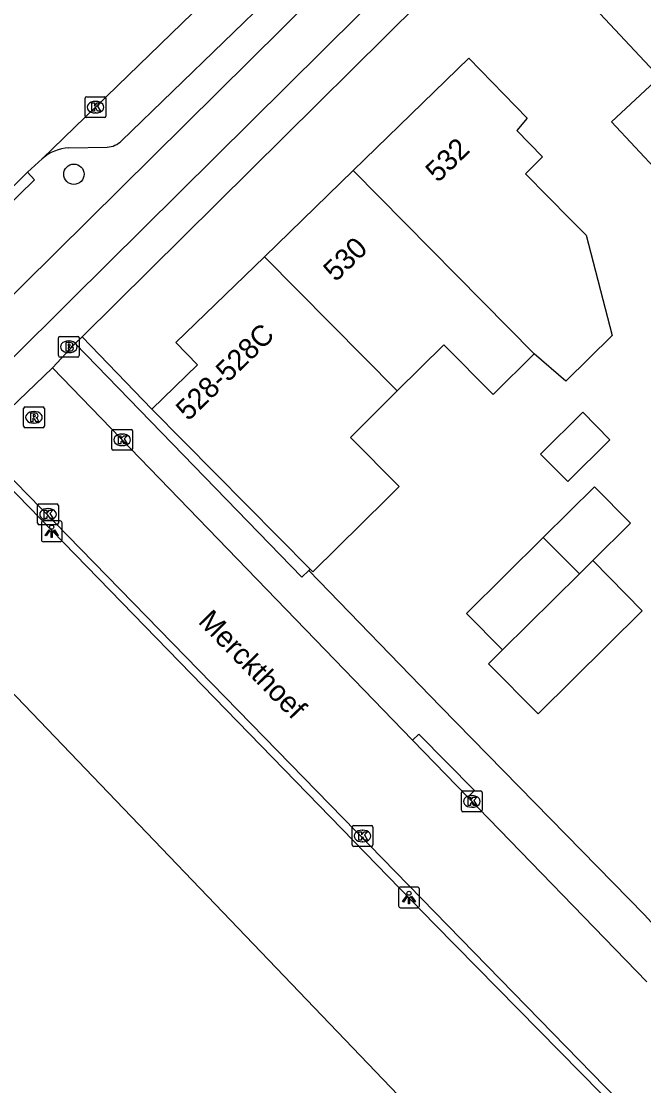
# Model space of a CAD drawing. Extents: x 162880 to 165536, y 384011 to 385179.
# Drawn here: x 163964.3 to 163994.3, y 384189.9 to 384241.1 of the extents above; entities that cross this region are included whole.
import ezdxf

# ---------------------------------------------------------------- set-up
doc = ezdxf.new("R2010")
doc.units = 0
for name, color, linetype in [('IMGEO_Boom', 7, 'Continuous'), ('IMGEO_Brandkraan', 7, 'Continuous'), ('IMGEO_Fietspad_open', 7, 'Continuous'), ('IMGEO_Groenvoorziening', 7, 'Continuous'), ('IMGEO_Kolk', 7, 'Continuous'), ('IMGEO_Lichtpunt', 7, 'Continuous'), ('IMGEO_Openbare_ruimte_label', 7, 'Continuous'), ('IMGEO_Pand', 7, 'Continuous'), ('IMGEO_Pand_nummerreeks', 7, 'Continuous'), ('IMGEO_Parkeervlak_open', 7, 'Continuous'), ('IMGEO_Rijbaan_lokaal_gesloten', 7, 'Continuous'), ('IMGEO_Rijbaan_lokaal_open', 7, 'Continuous'), ('IMGEO_Rioolput', 7, 'Continuous'), ('IMGEO_Voetpad_open', 7, 'Continuous')]:
    doc.layers.add(name, color=color, linetype=linetype)

msp = doc.modelspace()

# ---------------------------------------------------------------- linework, layer by layer
at = {"layer": 'IMGEO_Boom'}
msp.add_circle((163966.878, 384233.731), 0.489, dxfattribs=at)
at = {"layer": 'IMGEO_Brandkraan'}
for p, q in [((163966.208, 384225.933), (163967.06, 384225.933)), ((163966.133, 384225.007), (163966.133, 384225.859)), ((163966.621, 384225.713), (163966.646, 384225.713)), ((163967.134, 384225.859), (163967.134, 384225.007)), ((163967.06, 384224.933), (163966.208, 384224.933)), ((163966.644, 384225.153), (163966.619, 384225.153))]:
    msp.add_line(p, q, dxfattribs=at)
for points in [[(163966.208, 384225.933), (163967.06, 384225.933)], [(163966.133, 384225.007), (163966.133, 384225.859)], [(163966.481, 384225.633), (163966.481, 384225.233), (163966.694, 384225.233)], [(163966.712, 384225.633), (163966.481, 384225.633)], [(163966.66, 384225.552), (163966.606, 384225.552), (163966.606, 384225.476)], [(163966.606, 384225.476), (163966.659, 384225.476)], [(163966.668, 384225.4), (163966.606, 384225.4), (163966.606, 384225.319)], [(163967.134, 384225.859), (163967.134, 384225.007)], [(163967.06, 384224.933), (163966.208, 384224.933)], [(163966.606, 384225.319), (163966.668, 384225.319)]]:
    msp.add_lwpolyline(points, dxfattribs=at)
for centre, radius, start, end in [((163966.21, 384225.857), 0.0765, 91.552, 178.448), ((163966.21, 384225.857), 0.0765, 91.552, 178.448), ((163967.058, 384225.857), 0.0765, 1.552, 88.448), ((163967.058, 384225.857), 0.0765, 1.552, 88.448), ((163966.661, 384225.514), 0.0379, 267.8285, 90.9355), ((163966.669, 384225.359), 0.0404, 269.8759, 90.5077), ((163966.716, 384225.488), 0.145, 59.4692, 91.5367), ((163966.741, 384225.535), 0.0922, 285.5137, 58.1501), ((163966.746, 384225.343), 0.105, 301.3115, 78.989), ((163966.21, 384225.009), 0.0765, 181.552, 268.448), ((163966.21, 384225.009), 0.0765, 181.552, 268.448), ((163966.7, 384225.484), 0.251, 268.6676, 293.5347), ((163967.058, 384225.009), 0.0765, 271.552, 358.448), ((163967.058, 384225.009), 0.0765, 271.552, 358.448)]:
    msp.add_arc(centre, radius, start, end, dxfattribs=at)
for centre, major_axis, ratio, start_param, end_param in [((163966.62, 384225.433), (-0.387, 0.002), 0.722429, 4.712389, 7.853982), ((163966.645, 384225.433), (-0.39, 0.002), 0.717154, 1.570796, 4.712389)]:
    msp.add_ellipse(centre, major_axis=major_axis, ratio=ratio, start_param=start_param, end_param=end_param, dxfattribs=at)
at = {"layer": 'IMGEO_Fietspad_open'}
for points in [[(164056.261, 384318.565), (164052.162, 384314.789), (164006.668, 384270.584), (164000.239, 384263.885), (164000, 384263.648), (163990.948, 384254.661), (163986.238, 384250), (163945.765, 384209.948), (163927.179, 384191.226)], [(163960.692, 384221.686), (163966.751, 384227.692), (163989.256, 384250), (163992.452, 384253.182), (164000, 384260.664), (164001.789, 384262.437), (164008.279, 384269.229), (164053.426, 384313.105), (164057.135, 384316.464)]]:
    msp.add_lwpolyline(points, dxfattribs=at)
at = {"layer": 'IMGEO_Groenvoorziening'}
for points in [[(163967.269, 384225.92), (163970.63, 384222.438)], [(163991.655, 384179.863), (163957.137, 384215.862)], [(163978.245, 384214.739), (163978.172, 384214.67)]]:
    msp.add_lwpolyline(points, dxfattribs=at)
at = {"layer": 'IMGEO_Kolk'}
for p, q in [((163967.418, 384236.531), (163967.418, 384237.383)), ((163967.493, 384237.457), (163968.345, 384237.457)), ((163967.906, 384237.237), (163967.931, 384237.237)), ((163968.419, 384237.383), (163968.419, 384236.531)), ((163967.929, 384236.677), (163967.904, 384236.677)), ((163968.345, 384236.457), (163967.493, 384236.457)), ((163968.697, 384220.533), (163968.697, 384221.385)), ((163968.772, 384221.459), (163969.624, 384221.459)), ((163969.698, 384221.385), (163969.698, 384220.533)), ((163969.185, 384221.239), (163969.21, 384221.239)), ((163969.624, 384220.459), (163968.772, 384220.459)), ((163969.208, 384220.679), (163969.183, 384220.679)), ((163965.132, 384216.949), (163965.132, 384217.801)), ((163965.207, 384217.875), (163966.059, 384217.875)), ((163966.133, 384217.801), (163966.133, 384216.949)), ((163965.62, 384217.655), (163965.645, 384217.655)), ((163966.059, 384216.875), (163965.207, 384216.875)), ((163965.643, 384217.095), (163965.618, 384217.095)), ((163985.514, 384203.147), (163985.514, 384203.999)), ((163985.589, 384204.073), (163986.441, 384204.073)), ((163986.515, 384203.999), (163986.515, 384203.147)), ((163986.002, 384203.853), (163986.027, 384203.853)), ((163986.441, 384203.073), (163985.589, 384203.073)), ((163986.025, 384203.293), (163986, 384203.293)), ((163980.26, 384201.482), (163980.26, 384202.334)), ((163980.335, 384202.408), (163981.187, 384202.408)), ((163981.261, 384202.334), (163981.261, 384201.482)), ((163980.748, 384202.188), (163980.773, 384202.188)), ((163981.187, 384201.408), (163980.335, 384201.408)), ((163980.771, 384201.628), (163980.746, 384201.628))]:
    msp.add_line(p, q, dxfattribs=at)
for points in [[(163967.418, 384236.531), (163967.418, 384237.383)], [(163967.493, 384237.457), (163968.345, 384237.457)], [(163967.739, 384237.157), (163967.862, 384237.157), (163967.862, 384237.006), (163967.992, 384237.157), (163968.156, 384237.157), (163968.01, 384237.006), (163968.163, 384236.757), (163968.011, 384236.757), (163967.926, 384236.921), (163967.862, 384236.854), (163967.862, 384236.757), (163967.739, 384236.757), (163967.739, 384237.157)], [(163968.419, 384237.383), (163968.419, 384236.531)], [(163968.345, 384236.457), (163967.493, 384236.457)], [(163968.697, 384220.533), (163968.697, 384221.385)], [(163968.772, 384221.459), (163969.624, 384221.459)], [(163969.698, 384221.385), (163969.698, 384220.533)], [(163969.018, 384221.159), (163969.141, 384221.159), (163969.141, 384221.008), (163969.271, 384221.159), (163969.435, 384221.159), (163969.289, 384221.008), (163969.442, 384220.759), (163969.29, 384220.759), (163969.205, 384220.923), (163969.141, 384220.856), (163969.141, 384220.759), (163969.018, 384220.759), (163969.018, 384221.159)], [(163969.624, 384220.459), (163968.772, 384220.459)], [(163965.132, 384216.949), (163965.132, 384217.801)], [(163965.207, 384217.875), (163966.059, 384217.875)], [(163966.133, 384217.801), (163966.133, 384216.949)], [(163965.453, 384217.575), (163965.576, 384217.575), (163965.576, 384217.424), (163965.706, 384217.575), (163965.87, 384217.575), (163965.724, 384217.424), (163965.877, 384217.175), (163965.725, 384217.175), (163965.64, 384217.339), (163965.576, 384217.272), (163965.576, 384217.175), (163965.453, 384217.175), (163965.453, 384217.575)], [(163966.059, 384216.875), (163965.207, 384216.875)], [(163985.514, 384203.147), (163985.514, 384203.999)], [(163985.589, 384204.073), (163986.441, 384204.073)], [(163986.515, 384203.999), (163986.515, 384203.147)], [(163985.835, 384203.773), (163985.958, 384203.773), (163985.958, 384203.622), (163986.088, 384203.773), (163986.252, 384203.773), (163986.106, 384203.622), (163986.259, 384203.373), (163986.107, 384203.373), (163986.022, 384203.537), (163985.958, 384203.47), (163985.958, 384203.373), (163985.835, 384203.373), (163985.835, 384203.773)], [(163986.441, 384203.073), (163985.589, 384203.073)], [(163980.26, 384201.482), (163980.26, 384202.334)], [(163980.335, 384202.408), (163981.187, 384202.408)], [(163981.261, 384202.334), (163981.261, 384201.482)], [(163980.581, 384202.108), (163980.704, 384202.108), (163980.704, 384201.957), (163980.834, 384202.108), (163980.998, 384202.108), (163980.852, 384201.957), (163981.005, 384201.708), (163980.853, 384201.708), (163980.768, 384201.872), (163980.704, 384201.805), (163980.704, 384201.708), (163980.581, 384201.708), (163980.581, 384202.108)], [(163981.187, 384201.408), (163980.335, 384201.408)]]:
    msp.add_lwpolyline(points, dxfattribs=at)
for centre, start, end in [((163967.495, 384237.381), 91.552, 178.448), ((163967.495, 384237.381), 91.552, 178.448), ((163968.343, 384237.381), 1.552, 88.448), ((163968.343, 384237.381), 1.552, 88.448), ((163967.495, 384236.533), 181.552, 268.448), ((163967.495, 384236.533), 181.552, 268.448), ((163968.343, 384236.533), 271.552, 358.448), ((163968.343, 384236.533), 271.552, 358.448), ((163968.774, 384221.383), 91.552, 178.448), ((163968.774, 384221.383), 91.552, 178.448), ((163969.622, 384221.383), 1.552, 88.448), ((163969.622, 384221.383), 1.552, 88.448), ((163968.774, 384220.535), 181.552, 268.448), ((163968.774, 384220.535), 181.552, 268.448), ((163969.622, 384220.535), 271.552, 358.448), ((163969.622, 384220.535), 271.552, 358.448), ((163965.209, 384217.799), 91.552, 178.448), ((163965.209, 384217.799), 91.552, 178.448), ((163966.057, 384217.799), 1.552, 88.448), ((163966.057, 384217.799), 1.552, 88.448), ((163965.209, 384216.951), 181.552, 268.448), ((163965.209, 384216.951), 181.552, 268.448), ((163966.057, 384216.951), 271.552, 358.448), ((163966.057, 384216.951), 271.552, 358.448), ((163985.591, 384203.997), 91.552, 178.448), ((163985.591, 384203.997), 91.552, 178.448), ((163986.439, 384203.997), 1.552, 88.448), ((163986.439, 384203.997), 1.552, 88.448), ((163985.591, 384203.149), 181.552, 268.448), ((163985.591, 384203.149), 181.552, 268.448), ((163986.439, 384203.149), 271.552, 358.448), ((163986.439, 384203.149), 271.552, 358.448), ((163980.337, 384202.332), 91.552, 178.448), ((163980.337, 384202.332), 91.552, 178.448), ((163981.185, 384202.332), 1.552, 88.448), ((163981.185, 384202.332), 1.552, 88.448), ((163980.337, 384201.484), 181.552, 268.448), ((163980.337, 384201.484), 181.552, 268.448), ((163981.185, 384201.484), 271.552, 358.448), ((163981.185, 384201.484), 271.552, 358.448)]:
    msp.add_arc(centre, 0.0765, start, end, dxfattribs=at)
for centre, major_axis, ratio, start_param, end_param in [((163967.905, 384236.957), (-0.387, 0.002), 0.722429, 4.712389, 7.853982), ((163967.93, 384236.957), (-0.39, 0.002), 0.717154, 1.570796, 4.712389), ((163969.184, 384220.959), (-0.387, 0.002), 0.722429, 4.712389, 7.853982), ((163969.209, 384220.959), (-0.39, 0.002), 0.717154, 1.570796, 4.712389), ((163965.619, 384217.375), (-0.387, 0.002), 0.722429, 4.712389, 7.853982), ((163965.644, 384217.375), (-0.39, 0.002), 0.717154, 1.570796, 4.712389), ((163986.001, 384203.573), (-0.387, 0.002), 0.722429, 4.712389, 7.853982), ((163986.026, 384203.573), (-0.39, 0.002), 0.717154, 1.570796, 4.712389), ((163980.747, 384201.908), (-0.387, 0.002), 0.722429, 4.712389, 7.853982), ((163980.772, 384201.908), (-0.39, 0.002), 0.717154, 1.570796, 4.712389)]:
    msp.add_ellipse(centre, major_axis=major_axis, ratio=ratio, start_param=start_param, end_param=end_param, dxfattribs=at)
at = {"layer": 'IMGEO_Lichtpunt'}
for p, q in [((163965.312, 384216.964), (163965.312, 384216.157)), ((163965.312, 384216.964), (163965.312, 384216.157)), ((163966.214, 384217.059), (163965.406, 384217.059)), ((163966.214, 384217.059), (163965.406, 384217.059)), ((163966.308, 384216.157), (163966.308, 384216.964)), ((163966.308, 384216.157), (163966.308, 384216.964)), ((163965.406, 384216.063), (163966.214, 384216.063)), ((163965.406, 384216.063), (163966.214, 384216.063)), ((163982.497, 384199.357), (163982.497, 384198.55)), ((163982.497, 384199.357), (163982.497, 384198.55)), ((163983.399, 384199.452), (163982.591, 384199.452)), ((163983.399, 384199.452), (163982.591, 384199.452)), ((163983.493, 384198.55), (163983.493, 384199.357)), ((163983.493, 384198.55), (163983.493, 384199.357)), ((163982.591, 384198.456), (163983.399, 384198.456)), ((163982.591, 384198.456), (163983.399, 384198.456))]:
    msp.add_line(p, q, dxfattribs=at)
for points in [[(163965.686, 384216.628), (163965.725, 384216.6), (163965.537, 384216.338), (163965.499, 384216.365), (163965.686, 384216.628)], [(163965.788, 384216.58), (163965.835, 384216.58), (163965.835, 384216.258), (163965.788, 384216.258), (163965.788, 384216.58)], [(163965.898, 384216.6), (163965.936, 384216.627), (163966.123, 384216.365), (163966.084, 384216.337), (163965.898, 384216.6)], [(163982.871, 384199.021), (163982.91, 384198.993), (163982.722, 384198.731), (163982.684, 384198.758), (163982.871, 384199.021)], [(163982.973, 384198.973), (163983.02, 384198.973), (163983.02, 384198.651), (163982.973, 384198.651), (163982.973, 384198.973)], [(163983.083, 384198.993), (163983.121, 384199.02), (163983.308, 384198.758), (163983.269, 384198.73), (163983.083, 384198.993)]]:
    msp.add_lwpolyline(points, dxfattribs=at)
for centre in [(163965.811, 384216.762), (163982.996, 384199.155)]:
    msp.add_circle(centre, 0.0994, dxfattribs=at)
for centre, start, end in [((163965.406, 384216.964), 90, 180), ((163965.406, 384216.964), 90, 180), ((163966.214, 384216.964), 0, 90), ((163966.214, 384216.964), 0, 90), ((163965.406, 384216.157), 180, 270), ((163965.406, 384216.157), 180, 270), ((163966.214, 384216.157), 270, 0), ((163966.214, 384216.157), 270, 360), ((163982.591, 384199.357), 90, 180), ((163982.591, 384199.357), 90, 180), ((163983.399, 384199.357), 0, 90), ((163983.399, 384199.357), 0, 90), ((163982.591, 384198.55), 180, 270), ((163982.591, 384198.55), 180, 270), ((163983.399, 384198.55), 270, 0), ((163983.399, 384198.55), 270, 360)]:
    msp.add_arc(centre, 0.0946, start, end, dxfattribs=at)
at = {"layer": 'IMGEO_Pand'}
for points in [[(164001.068, 384241.645), (164000, 384240.649), (163998.426, 384239.181), (164000, 384237.492), (164000.946, 384236.477), (164000, 384235.595), (163998.936, 384234.603), (164000, 384233.459), (164000.217, 384233.226), (164000, 384233.024), (163997.721, 384230.902), (163996.147, 384232.592), (163992.74, 384236.252), (163995.038, 384238.391), (163990.281, 384243.499), (163995.146, 384248.028)], [(163980.305, 384233.904), (163985.874, 384239.31), (163988.681, 384236.426), (163988.178, 384235.832), (163989.421, 384234.574), (163988.59, 384233.752), (163990.749, 384231.57), (163991.514, 384230.806), (163992.767, 384225.971), (163990.535, 384223.775), (163989.018, 384225.098)], [(163976.038, 384229.763), (163980.305, 384233.904)], [(163980.305, 384233.904), (163989.018, 384225.098)], [(163970.63, 384222.438), (163972.826, 384224.569), (163971.787, 384225.636), (163976.038, 384229.763)], [(163976.038, 384229.763), (163982.432, 384223.309)], [(163989.018, 384225.098), (163987.035, 384223.137), (163984.673, 384225.525), (163982.432, 384223.309)], [(163982.432, 384223.309), (163980.176, 384221.078), (163982.517, 384218.711), (163981.927, 384218.127), (163978.371, 384214.611), (163978.245, 384214.739)], [(163970.63, 384222.438), (163978.245, 384214.739)], [(163990.628, 384218.961), (163989.326, 384220.277), (163991.354, 384222.284), (163992.656, 384220.967), (163990.628, 384218.961)], [(163989.452, 384216.267), (163991.917, 384218.706), (163993.652, 384216.951), (163991.831, 384215.15)], [(163987.488, 384210.853), (163985.753, 384212.607), (163989.452, 384216.267)], [(163991.187, 384214.513), (163989.452, 384216.267)], [(163991.831, 384215.15), (163994.215, 384212.74), (163989.199, 384207.779), (163986.816, 384210.188), (163987.488, 384210.853)], [(163991.831, 384215.15), (163991.187, 384214.513)], [(163987.488, 384210.853), (163991.187, 384214.513)]]:
    msp.add_lwpolyline(points, dxfattribs=at)
at = {"layer": 'IMGEO_Parkeervlak_open'}
for points in [[(163969.173, 384235.345), (163981.426, 384247.222)], [(163966.628, 384234.999), (163968.472, 384235.04)]]:
    msp.add_lwpolyline(points, dxfattribs=at)
for centre, radius, start, end in [((163968.447, 384236.056), 1.017, 271.4321, 315.595), ((163966.726, 384232.947), 2.054, 92.7267, 131.8204)]:
    msp.add_arc(centre, radius, start, end, dxfattribs=at)
at = {"layer": 'IMGEO_Rijbaan_lokaal_gesloten'}
for points in [[(163965.356, 384234.478), (163981.371, 384250), (164000, 384268.063), (164012.541, 384280.223), (164012.688, 384280.365), (164038.119, 384305.035), (164038.259, 384305.21), (164040.448, 384307.294), (164052.622, 384319.055), (164053.349, 384319.713)], [(163964.64, 384233.827), (163965.356, 384234.478)], [(163957.14, 384226.516), (163960.614, 384229.875), (163964.64, 384233.827)]]:
    msp.add_lwpolyline(points, dxfattribs=at)
at = {"layer": 'IMGEO_Rijbaan_lokaal_open'}
for points in [[(163962.145, 384220.88), (163965.842, 384224.417)], [(163983.165, 384206.511), (163965.842, 384224.417)], [(164115.052, 384212.95), (164065.439, 384202.652), (164000, 384189.057), (163994.317, 384187.915), (163962.145, 384220.88)], [(163985.824, 384203.771), (163983.165, 384206.511)], [(163994.44, 384194.894), (163985.824, 384203.771)]]:
    msp.add_lwpolyline(points, dxfattribs=at)
at = {"layer": 'IMGEO_Rioolput'}
for p, q in [((163964.454, 384221.615), (163964.454, 384222.467)), ((163964.529, 384222.541), (163965.381, 384222.541)), ((163964.942, 384222.321), (163964.967, 384222.321)), ((163965.455, 384222.467), (163965.455, 384221.615)), ((163965.381, 384221.541), (163964.529, 384221.541)), ((163964.965, 384221.761), (163964.94, 384221.761))]:
    msp.add_line(p, q, dxfattribs=at)
for points in [[(163964.454, 384221.615), (163964.454, 384222.467)], [(163964.529, 384222.541), (163965.381, 384222.541)], [(163965.455, 384222.467), (163965.455, 384221.615)], [(163965.043, 384222.239), (163964.791, 384222.241), (163964.791, 384221.841)], [(163964.791, 384221.841), (163964.915, 384221.841), (163964.915, 384222.003), (163964.926, 384222.003)], [(163964.969, 384222.16), (163964.915, 384222.16), (163964.915, 384222.079)], [(163964.915, 384222.079), (163964.967, 384222.079)], [(163964.973, 384221.974), (163965.044, 384221.841), (163965.184, 384221.841), (163965.119, 384221.967)], [(163965.381, 384221.541), (163964.529, 384221.541)]]:
    msp.add_lwpolyline(points, dxfattribs=at)
for centre, radius, start, end in [((163964.531, 384222.465), 0.0765, 91.552, 178.448), ((163964.531, 384222.465), 0.0765, 91.552, 178.448), ((163965.379, 384222.465), 0.0765, 1.552, 88.448), ((163965.379, 384222.465), 0.0765, 1.552, 88.448), ((163964.925, 384221.95), 0.0533, 26.0293, 88.6989), ((163964.951, 384222.268), 0.19, 274.7715, 282.9687), ((163964.975, 384222.064), 0.0964, 77.0061, 93.1865), ((163964.989, 384222.121), 0.0378, 276.6634, 79.6772), ((163965.042, 384222.129), 0.109, 350.3612, 89.416), ((163965.04, 384222.129), 0.112, 277.5842, 350.9817), ((163965.024, 384221.914), 0.108, 29.5134, 73.7905), ((163964.531, 384221.617), 0.0765, 181.552, 268.448), ((163964.531, 384221.617), 0.0765, 181.552, 268.448), ((163965.379, 384221.617), 0.0765, 271.552, 358.448), ((163965.379, 384221.617), 0.0765, 271.552, 358.448)]:
    msp.add_arc(centre, radius, start, end, dxfattribs=at)
for centre, major_axis, ratio, start_param, end_param in [((163964.941, 384222.041), (-0.387, 0.002), 0.722429, 4.712389, 7.853982), ((163964.966, 384222.041), (-0.39, 0.002), 0.717154, 1.570796, 4.712389)]:
    msp.add_ellipse(centre, major_axis=major_axis, ratio=ratio, start_param=start_param, end_param=end_param, dxfattribs=at)
at = {"layer": 'IMGEO_Voetpad_open'}
for points in [[(163967.269, 384225.92), (163991.6, 384250), (163993.563, 384252.019), (164000, 384258.382), (164000.421, 384258.798), (164000.53, 384258.712), (164003.136, 384261.267), (164004.769, 384262.989), (164006.301, 384264.46), (164009.873, 384268.115), (164013.705, 384271.839), (164016.589, 384274.641), (164054.659, 384311.633), (164056.143, 384312.967), (164056.873, 384313.629), (164059.742, 384310.757), (164061.479, 384312.495)], [(163964.64, 384233.827), (163964.989, 384233.469), (163957.489, 384226.158), (163957.14, 384226.516)], [(163966.931, 384225.593), (163967.269, 384225.92)], [(163965.842, 384224.417), (163966.931, 384225.593)], [(163966.931, 384225.593), (163977.839, 384214.354), (163978.172, 384214.67)], [(163961.899, 384220.601), (163984.24, 384197.653), (163994.239, 384187.487), (164000, 384188.678), (164021.738, 384193.17), (164115.149, 384212.48)], [(163978.172, 384214.67), (163984.509, 384208.134), (163994.326, 384198.122), (163995.611, 384196.7)], [(163985.824, 384203.771), (163986.147, 384204.09), (163983.468, 384206.809), (163983.165, 384206.511)]]:
    msp.add_lwpolyline(points, dxfattribs=at)

# ---------------------------------------------------------------- texts
at = {"layer": 'IMGEO_Openbare_ruimte_label'}
msp.add_text('Merckthoef', height=1, rotation=314.2707, dxfattribs=at).set_placement((163972.803, 384212.184))
at = {"layer": 'IMGEO_Pand_nummerreeks'}
for s, rotation, p in [('532', 44.1464, (163984.383, 384233.291)), ('530', 44.1477, (163979.469, 384228.521)), ('528-528C', 44.2035, (163972.377, 384221.829))]:
    msp.add_text(s, height=1, rotation=rotation, dxfattribs=at).set_placement(p)

doc.saveas('drawing.dxf')
